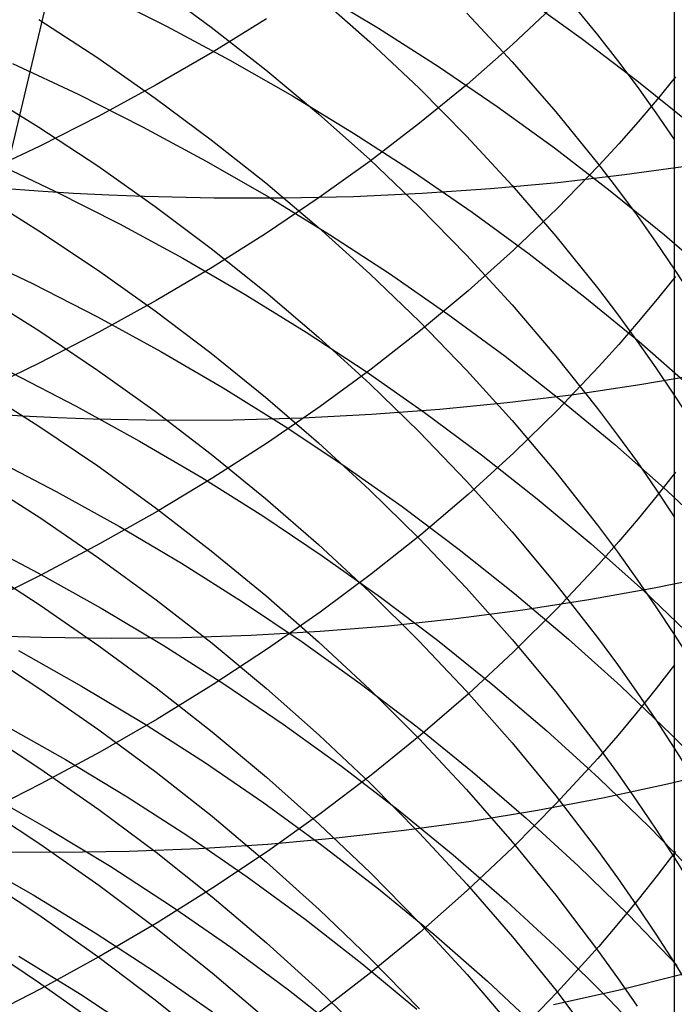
# Model space of a CAD drawing. Extents: x -383 to 1849, y -1185 to -529.
# Tile 263 of 656: x 216.89 to 221.3, y -1088.96 to -1082.33. Entities that reach past the tile are written whole.
import ezdxf

# ---------------------------------------------------------------- set-up
doc = ezdxf.new("R2010")
doc.units = 0
doc.layers.add('PREDEFINITO', color=7, linetype='CONTINUOUS')

msp = doc.modelspace()

# ---------------------------------------------------------------- linework, layer by layer
at = {"layer": 'PREDEFINITO'}
for p, q in [((216.7747, -1083.47, 497.3776), (217.135, -1081.9458, 496.0859)), ((220.502, -1082.0936, 619.7698), (220.7823, -1082.4345, 619.977)), ((217.4432, -1082.1586, 540.4983), (217.8783, -1082.3767, 540.4251)), ((217.8029, -1082.1046, 614.4384), (218.1803, -1082.3823, 614.5855)), ((218.8939, -1082.1413, 538.9773), (219.3066, -1082.3901, 538.8787)), ((218.9034, -1082.1768, 616.2168), (219.2479, -1082.4811, 616.3857)), ((220.5041, -1082.2239, 646.4417), (220.2105, -1082.4999, 646.7165)), ((220.2868, -1082.1803, 537.3875), (220.6725, -1082.4567, 537.2628)), ((219.901, -1082.2896, 618.0629), (220.2083, -1082.6177, 618.2537)), ((221.2996, -1082.2404, 621.7294), (221.2996, -1083.1399, 620.406)), ((217.0191, -1082.3315, 612.8519), (217.4159, -1082.5906, 612.9827)), ((218.5518, -1082.3276, 649.3115), (218.1855, -1082.5538, 649.5459)), ((217.8783, -1082.3767, 540.4251), (218.3063, -1082.6059, 540.3444)), ((218.1803, -1082.3823, 614.5855), (218.5471, -1082.6702, 614.738)), ((219.3066, -1082.3901, 538.8787), (219.7108, -1082.6491, 538.7726)), ((219.2479, -1082.4811, 616.3857), (219.5805, -1082.7948, 616.5599)), ((220.2105, -1082.4999, 646.7165), (219.9036, -1082.7688, 646.9842)), ((220.6725, -1082.4567, 537.2628), (221.0483, -1082.7424, 537.1306)), ((220.7823, -1082.4345, 619.977), (220.9172, -1082.6079, 620.0824)), ((218.1855, -1082.5538, 649.5459), (217.8087, -1082.7721, 649.7719)), ((216.8417, -1082.6271, 541.846), (217.2832, -1082.8351, 541.7825)), ((217.4159, -1082.5906, 612.9827), (217.8032, -1082.8606, 613.119)), ((218.3063, -1082.6059, 540.3444), (218.7267, -1082.8459, 540.2562)), ((220.2083, -1082.6177, 618.2537), (220.5023, -1082.9545, 618.4494)), ((220.9172, -1082.6079, 620.0824), (221.0484, -1082.7834, 620.189)), ((218.5471, -1082.6702, 614.738), (218.9031, -1082.968, 614.8957)), ((219.7108, -1082.6491, 538.7726), (220.106, -1082.9181, 538.659)), ((221.0483, -1082.7424, 537.1306), (221.4137, -1083.0372, 536.9909)), ((221.3071, -1082.7187, 644.2588), (221.1836, -1082.8704, 644.4039)), ((216.6131, -1082.8052, 611.4092), (217.019, -1083.0557, 611.5295)), ((217.8087, -1082.7721, 649.7719), (217.422, -1082.9821, 649.9894)), ((219.5805, -1082.7948, 616.5599), (219.9007, -1083.1177, 616.7391)), ((219.9036, -1082.7688, 646.9842), (219.5838, -1083.0305, 647.2448)), ((221.0484, -1082.7834, 620.189), (221.1759, -1082.9607, 620.2968)), ((217.2832, -1082.8351, 541.7825), (217.7179, -1083.0545, 541.7116)), ((217.8032, -1082.8606, 613.119), (218.1806, -1083.1411, 613.2605)), ((218.7267, -1082.8459, 540.2562), (219.139, -1083.0966, 540.1605)), ((221.1836, -1082.8704, 644.4039), (221.0563, -1083.0205, 644.5475)), ((220.106, -1082.9181, 538.659), (220.4917, -1083.1968, 538.5379)), ((220.5023, -1082.9545, 618.4494), (220.7825, -1083.2995, 618.65)), ((221.1759, -1082.9607, 620.2968), (221.2997, -1083.1399, 620.4058)), ((217.422, -1082.9821, 649.9894), (217.0257, -1083.1837, 650.1982)), ((218.9031, -1082.968, 614.8957), (219.2476, -1083.2756, 615.0587)), ((219.5838, -1083.0305, 647.2448), (219.2517, -1083.2848, 647.4979)), ((221.0563, -1083.0205, 644.5475), (220.9253, -1083.1689, 644.6896)), ((217.019, -1083.0557, 611.5295), (217.4159, -1083.3174, 611.6552)), ((217.7179, -1083.0545, 541.7116), (218.1455, -1083.2852, 541.6333)), ((219.139, -1083.0966, 540.1605), (219.5428, -1083.3577, 540.0575)), ((218.1806, -1083.1411, 613.2605), (218.5474, -1083.4319, 613.4073)), ((219.9007, -1083.1177, 616.7391), (220.208, -1083.4494, 616.9233)), ((221.2996, -1083.1399, 620.406), (221.2994, -1084.0137, 619.0654)), ((217.0257, -1083.1837, 650.1982), (216.6205, -1083.3767, 650.3981)), ((220.4917, -1083.1968, 538.5379), (220.8674, -1083.485, 538.4096)), ((220.9253, -1083.1689, 644.6896), (220.7907, -1083.3156, 644.83)), ((216.6865, -1083.2778, 543.1412), (217.1276, -1083.487, 543.0797)), ((218.1455, -1083.2852, 541.6333), (218.5655, -1083.527, 541.5479)), ((219.2517, -1083.2848, 647.4979), (218.9078, -1083.5315, 647.7435)), ((219.2476, -1083.2756, 615.0587), (219.5802, -1083.5926, 615.2266)), ((217.4159, -1083.3174, 611.6552), (217.8032, -1083.59, 611.7861)), ((219.5428, -1083.3577, 540.0575), (219.9375, -1083.6289, 539.9473)), ((220.7907, -1083.3156, 644.83), (220.5109, -1083.6041, 645.1061)), ((220.7825, -1083.2995, 618.65), (220.9173, -1083.4751, 618.7521)), ((221.4085, -1083.3169, 498.859), (220.9644, -1083.3788, 498.6586)), ((220.9644, -1083.3788, 498.6586), (220.5149, -1083.4308, 498.4691)), ((217.0136, -1083.4879, 497.4222), (216.7747, -1083.47, 497.3776)), ((217.2521, -1083.5029, 497.47), (217.0136, -1083.4879, 497.4222)), ((217.1276, -1083.487, 543.0797), (217.562, -1083.7079, 543.0111)), ((218.5474, -1083.4319, 613.4073), (218.9033, -1083.7328, 613.5592)), ((220.0604, -1083.4726, 498.2907), (219.6012, -1083.5041, 498.1237)), ((220.5149, -1083.4308, 498.4691), (220.0604, -1083.4726, 498.2907)), ((220.208, -1083.4494, 616.9233), (220.5021, -1083.7899, 617.1124)), ((220.8674, -1083.485, 538.4096), (221.2327, -1083.7824, 538.2741)), ((220.9173, -1083.4751, 618.7521), (221.0484, -1083.6527, 618.8553)), ((216.6122, -1083.5017, 610.0784), (217.0181, -1083.7546, 610.1938)), ((217.4901, -1083.5153, 497.5212), (217.2521, -1083.5029, 497.47)), ((217.7275, -1083.5248, 497.5756), (217.4901, -1083.5153, 497.5212)), ((218.2006, -1083.5357, 497.694), (217.7275, -1083.5248, 497.5756)), ((218.6709, -1083.5358, 497.8251), (218.2006, -1083.5357, 497.694)), ((218.9078, -1083.5315, 647.7435), (218.5524, -1083.7703, 647.9814)), ((218.5655, -1083.527, 541.5479), (218.9773, -1083.7795, 541.4552)), ((219.1379, -1083.5252, 497.9684), (218.6709, -1083.5358, 497.8251)), ((219.6012, -1083.5041, 498.1237), (219.1379, -1083.5252, 497.9684)), ((217.8032, -1083.59, 611.7861), (218.1805, -1083.8732, 611.9221)), ((219.5802, -1083.5926, 615.2266), (219.9005, -1083.9189, 615.3994)), ((220.5109, -1083.6041, 645.1061), (220.2172, -1083.8856, 645.3755)), ((219.9375, -1083.6289, 539.9473), (220.3226, -1083.9099, 539.8299)), ((221.0484, -1083.6527, 618.8553), (221.1758, -1083.8322, 618.9597)), ((217.0181, -1083.7546, 610.1938), (217.4149, -1084.0187, 610.3142)), ((217.562, -1083.7079, 543.0111), (217.9892, -1083.9401, 542.9354)), ((218.9033, -1083.7328, 613.5592), (219.2478, -1084.0436, 613.716)), ((218.5524, -1083.7703, 647.9814), (218.186, -1084.0012, 648.2112)), ((218.9773, -1083.7795, 541.4552), (219.3806, -1084.0425, 541.3554)), ((220.5021, -1083.7899, 617.1124), (220.7823, -1084.1387, 617.3061)), ((221.2327, -1083.7824, 538.2741), (221.5871, -1084.0888, 538.1315)), ((218.1805, -1083.8732, 611.9221), (218.5474, -1084.1669, 612.0631)), ((220.2172, -1083.8856, 645.3755), (219.9102, -1084.1599, 645.638)), ((221.1758, -1083.8322, 618.9597), (221.2995, -1084.0137, 619.0652)), ((216.5392, -1083.901, 544.4498), (216.9801, -1084.1114, 544.3904)), ((217.9892, -1083.9401, 542.9354), (218.4088, -1084.1835, 542.8526)), ((219.9005, -1083.9189, 615.3994), (220.2079, -1084.2541, 615.577)), ((220.3226, -1083.9099, 539.8299), (220.6978, -1084.2006, 539.7055)), ((217.4149, -1084.0187, 610.3142), (217.8023, -1084.2938, 610.4397)), ((218.186, -1084.0012, 648.2112), (217.8093, -1084.2239, 648.4329)), ((221.2994, -1084.0137, 619.0654), (221.2993, -1084.8608, 617.7072)), ((221.2995, -1084.0137, 619.0652), (221.4194, -1084.1971, 619.1718)), ((219.2478, -1084.0436, 613.716), (219.5804, -1084.3639, 613.8777)), ((219.3806, -1084.0425, 541.3554), (219.7748, -1084.3158, 541.2487)), ((221.308, -1084.0614, 642.9213), (221.1844, -1084.2159, 643.0634)), ((216.9801, -1084.1114, 544.3904), (217.4141, -1084.3336, 544.324)), ((220.7823, -1084.1387, 617.3061), (220.9171, -1084.3162, 617.4046)), ((216.612, -1084.171, 608.7329), (217.0179, -1084.4261, 608.8432)), ((217.8093, -1084.2239, 648.4329), (217.4225, -1084.4382, 648.6463)), ((218.4088, -1084.1835, 542.8526), (218.8202, -1084.4378, 542.763)), ((218.5474, -1084.1669, 612.0631), (218.9033, -1084.4707, 612.209)), ((219.9102, -1084.1599, 645.638), (219.5904, -1084.4269, 645.8936)), ((220.6978, -1084.2006, 539.7055), (221.0624, -1084.5007, 539.574)), ((221.1844, -1084.2159, 643.0634), (221.0571, -1084.3688, 643.2041)), ((220.2079, -1084.2541, 615.577), (220.502, -1084.5981, 615.7592)), ((217.4141, -1084.3336, 544.324), (217.841, -1084.5673, 544.2508)), ((217.8023, -1084.2938, 610.4397), (218.1797, -1084.5796, 610.57)), ((219.7748, -1084.3158, 541.2487), (220.1594, -1084.5991, 541.135)), ((220.9171, -1084.3162, 617.4046), (221.0483, -1084.4958, 617.5043)), ((219.5804, -1084.3639, 613.8777), (219.9007, -1084.6936, 614.0441)), ((221.0571, -1084.3688, 643.2041), (220.9262, -1084.52, 643.3432)), ((217.0179, -1084.4261, 608.8432), (217.4148, -1084.6926, 608.9583)), ((217.4225, -1084.4382, 648.6463), (217.0262, -1084.644, 648.8511)), ((218.8202, -1084.4378, 542.763), (219.2231, -1084.7028, 542.6665)), ((218.9033, -1084.4707, 612.209), (219.2478, -1084.7845, 612.3597)), ((219.5904, -1084.4269, 645.8936), (219.2582, -1084.6864, 646.1419)), ((220.9262, -1084.52, 643.3432), (220.7916, -1084.6695, 643.4807)), ((221.0483, -1084.4958, 617.5043), (221.1757, -1084.6773, 617.6051)), ((221.0624, -1084.5007, 539.574), (221.4161, -1084.81, 539.4357)), ((217.841, -1084.5673, 544.2508), (218.2602, -1084.8123, 544.1708)), ((218.1797, -1084.5796, 610.57), (218.5466, -1084.876, 610.7052)), ((220.1594, -1084.5991, 541.135), (220.5339, -1084.8922, 541.0145)), ((220.502, -1084.5981, 615.7592), (220.7823, -1084.9506, 615.946)), ((217.0262, -1084.644, 648.8511), (216.6209, -1084.841, 649.0472)), ((219.2582, -1084.6864, 646.1419), (218.9141, -1084.9382, 646.3828)), ((220.7916, -1084.6695, 643.4807), (220.5117, -1084.9633, 643.751)), ((221.1757, -1084.6773, 617.6051), (221.2994, -1084.8608, 617.707)), ((216.8368, -1084.7122, 545.7121), (217.2706, -1084.9357, 545.648)), ((217.4148, -1084.6926, 608.9583), (217.8021, -1084.9701, 609.0783)), ((219.2231, -1084.7028, 542.6665), (219.6168, -1084.9781, 542.5633)), ((219.9007, -1084.6936, 614.0441), (220.208, -1085.0323, 614.215)), ((221.5062, -1084.7177, 500.3622), (221.0679, -1084.7931, 500.1552)), ((216.6133, -1084.8121, 607.3743), (217.0191, -1085.0694, 607.4796)), ((218.2602, -1084.8123, 544.1708), (218.6712, -1085.0683, 544.0842)), ((219.2478, -1084.7845, 612.3597), (219.5804, -1085.1079, 612.515)), ((221.0679, -1084.7931, 500.1552), (220.6236, -1084.8585, 499.9585)), ((218.5466, -1084.876, 610.7052), (218.9025, -1085.1826, 610.845)), ((220.6236, -1084.8585, 499.9585), (220.1739, -1084.9137, 499.7725)), ((221.2993, -1084.8608, 617.7072), (221.2995, -1085.6801, 616.3326)), ((221.2994, -1084.8608, 617.707), (221.4193, -1085.0462, 617.81)), ((217.2706, -1084.9357, 545.648), (217.6971, -1085.1708, 545.5774)), ((218.9141, -1084.9382, 646.3828), (218.5586, -1085.182, 646.6162)), ((220.1739, -1084.9137, 499.7725), (219.7191, -1084.9585, 499.5974)), ((220.5339, -1084.8922, 541.0145), (220.898, -1085.1948, 540.8872)), ((220.7823, -1084.9506, 615.946), (220.9172, -1085.13, 616.041)), ((216.9097, -1085.0025, 498.7924), (216.6711, -1084.9882, 498.7455)), ((217.1478, -1085.014, 498.8425), (216.9097, -1085.0025, 498.7924)), ((217.3853, -1085.0227, 498.8959), (217.1478, -1085.014, 498.8425)), ((217.8021, -1084.9701, 609.0783), (218.1795, -1085.2585, 609.203)), ((218.7963, -1085.0166, 499.2811), (218.3291, -1085.0296, 499.1405)), ((219.2598, -1084.9929, 499.4335), (218.7963, -1085.0166, 499.2811)), ((219.7191, -1084.9585, 499.5974), (219.2598, -1084.9929, 499.4335)), ((219.6168, -1084.9781, 542.5633), (220.0009, -1085.2635, 542.4534)), ((220.5117, -1084.9633, 643.751), (220.218, -1085.2501, 644.0148)), ((217.0191, -1085.0694, 607.4796), (217.4159, -1085.3381, 607.5895)), ((217.8586, -1085.0316, 499.012), (217.3853, -1085.0227, 498.8959)), ((218.3291, -1085.0296, 499.1405), (217.8586, -1085.0316, 499.012)), ((218.6712, -1085.0683, 544.0842), (219.0736, -1085.3351, 543.991)), ((220.208, -1085.0323, 614.215), (220.5021, -1085.3799, 614.3905)), ((219.5804, -1085.1079, 612.515), (219.9006, -1085.4408, 612.6749)), ((220.9172, -1085.13, 616.041), (221.0484, -1085.3114, 616.1371)), ((217.6971, -1085.1708, 545.5774), (218.116, -1085.4172, 545.5004)), ((218.5586, -1085.182, 646.6162), (218.1921, -1085.4177, 646.8417)), ((218.9025, -1085.1826, 610.845), (219.2471, -1085.4992, 610.9894)), ((220.898, -1085.1948, 540.8872), (221.251, -1085.5066, 540.7533)), ((216.7024, -1085.2847, 547.0472), (217.1359, -1085.5093, 546.9855)), ((218.1795, -1085.2585, 609.203), (218.5464, -1085.5574, 609.3323)), ((220.218, -1085.2501, 644.0148), (219.911, -1085.5296, 644.2719)), ((220.0009, -1085.2635, 542.4534), (220.375, -1085.5588, 542.3369)), ((217.4159, -1085.3381, 607.5895), (217.8032, -1085.618, 607.704)), ((219.0736, -1085.3351, 543.991), (219.4668, -1085.6125, 543.8913)), ((221.0484, -1085.3114, 616.1371), (221.1759, -1085.4948, 616.2342)), ((218.1921, -1085.4177, 646.8417), (217.8152, -1085.645, 647.0593)), ((218.116, -1085.4172, 545.5004), (218.5267, -1085.6749, 545.4169)), ((220.5021, -1085.3799, 614.3905), (220.7823, -1085.7362, 614.5703)), ((221.3069, -1085.3807, 641.5587), (221.1834, -1085.5379, 641.6978)), ((216.6203, -1085.4272, 606.0035), (217.0256, -1085.6866, 606.1036)), ((219.9006, -1085.4408, 612.6749), (220.208, -1085.7829, 612.8391)), ((217.1359, -1085.5093, 546.9855), (217.5621, -1085.7457, 546.9175)), ((219.2471, -1085.4992, 610.9894), (219.5798, -1085.8255, 611.1382)), ((219.911, -1085.5296, 644.2719), (219.5912, -1085.8016, 644.5222)), ((221.1834, -1085.5379, 641.6978), (221.0561, -1085.6935, 641.8353)), ((221.1759, -1085.4948, 616.2342), (221.2997, -1085.6801, 616.3324)), ((221.251, -1085.5066, 540.7533), (221.5926, -1085.8275, 540.6128)), ((218.5464, -1085.5574, 609.3323), (218.9024, -1085.8667, 609.466)), ((219.4668, -1085.6125, 543.8913), (219.8504, -1085.9001, 543.7852)), ((220.375, -1085.5588, 542.3369), (220.7385, -1085.8638, 542.2139)), ((217.8152, -1085.645, 647.0593), (217.4282, -1085.8638, 647.2687)), ((217.8032, -1085.618, 607.704), (218.1805, -1085.9089, 607.823)), ((218.5267, -1085.6749, 545.4169), (218.9286, -1085.9434, 545.327)), ((221.2995, -1085.6801, 616.3326), (221.2993, -1086.4735, 614.9427)), ((217.0256, -1085.6866, 606.1036), (217.4218, -1085.9574, 606.2082)), ((217.5621, -1085.7457, 546.9175), (217.9805, -1085.9937, 546.8433)), ((220.7823, -1085.7362, 614.5703), (220.9171, -1085.9174, 614.6618)), ((221.0561, -1085.6935, 641.8353), (220.9251, -1085.8474, 641.9714)), ((219.5912, -1085.8016, 644.5222), (219.259, -1086.066, 644.7654)), ((220.208, -1085.7829, 612.8391), (220.5021, -1086.1339, 613.0077)), ((216.5801, -1085.8325, 548.3933), (217.0128, -1086.0583, 548.334)), ((217.4282, -1085.8638, 647.2687), (217.0317, -1086.0739, 647.4698)), ((218.9024, -1085.8667, 609.466), (219.247, -1086.1861, 609.6041)), ((219.5798, -1085.8255, 611.1382), (219.9001, -1086.1613, 611.2914)), ((220.7385, -1085.8638, 542.2139), (221.0911, -1086.1781, 542.0845)), ((220.9251, -1085.8474, 641.9714), (220.7905, -1085.9996, 642.106)), ((218.1805, -1085.9089, 607.823), (218.5473, -1086.2104, 607.9463)), ((218.9286, -1085.9434, 545.327), (219.3215, -1086.2226, 545.231)), ((219.8504, -1085.9001, 543.7852), (220.2239, -1086.1977, 543.6727)), ((220.9171, -1085.9174, 614.6618), (221.0482, -1086.1008, 614.7543)), ((216.6217, -1086.0146, 604.62), (217.0269, -1086.2759, 604.715)), ((217.4218, -1085.9574, 606.2082), (217.8086, -1086.2395, 606.3172)), ((217.9805, -1085.9937, 546.8433), (218.3908, -1086.2529, 546.763)), ((220.7905, -1085.9996, 642.106), (220.5107, -1086.2987, 642.3704)), ((217.0317, -1086.0739, 647.4698), (216.6262, -1086.2751, 647.6623)), ((217.0128, -1086.0583, 548.334), (217.4383, -1086.296, 548.2686)), ((219.259, -1086.066, 644.7654), (218.9149, -1086.3224, 645.0013)), ((221.5969, -1086.0719, 501.8995), (221.164, -1086.1613, 501.686)), ((220.5021, -1086.1339, 613.0077), (220.7823, -1086.4936, 613.1804)), ((221.0482, -1086.1008, 614.7543), (221.1757, -1086.2861, 614.8479)), ((218.5473, -1086.2104, 607.9463), (218.9032, -1086.5223, 608.074)), ((219.247, -1086.1861, 609.6041), (219.5797, -1086.5153, 609.7464)), ((219.9001, -1086.1613, 611.2914), (220.2076, -1086.5064, 611.4488)), ((220.2239, -1086.1977, 543.6727), (220.5868, -1086.505, 543.5539)), ((221.164, -1086.1613, 501.686), (220.7247, -1086.2406, 501.4824)), ((221.0911, -1086.1781, 542.0845), (221.4321, -1086.5016, 541.9487)), ((217.0269, -1086.2759, 604.715), (217.4231, -1086.5487, 604.8143)), ((217.8086, -1086.2395, 606.3172), (218.1854, -1086.5327, 606.4304)), ((218.3908, -1086.2529, 546.763), (218.7923, -1086.5232, 546.6765)), ((219.3215, -1086.2226, 545.231), (219.7046, -1086.5122, 545.1287)), ((220.7247, -1086.2406, 501.4824), (220.2795, -1086.3097, 501.289)), ((217.4383, -1086.296, 548.2686), (217.8559, -1086.5453, 548.1973)), ((218.9149, -1086.3224, 645.0013), (218.5594, -1086.5708, 645.2298)), ((220.2795, -1086.3097, 501.289), (219.8289, -1086.3683, 501.1061)), ((220.5107, -1086.2987, 642.3704), (220.217, -1086.5906, 642.6285)), ((221.1757, -1086.2861, 614.8479), (221.2994, -1086.4735, 614.9425)), ((219.8289, -1086.3683, 501.1061), (219.3734, -1086.4164, 500.9339)), ((218.9133, -1086.4539, 500.7727), (218.4491, -1086.4804, 500.6229)), ((219.3734, -1086.4164, 500.9339), (218.9133, -1086.4539, 500.7727)), ((221.2993, -1086.4735, 614.9427), (221.2993, -1087.2381, 613.5382)), ((221.2994, -1086.4735, 614.9425), (221.4193, -1086.6628, 615.038)), ((217.0364, -1086.4937, 500.2442), (216.7986, -1086.486, 500.1918)), ((217.5102, -1086.5005, 500.3584), (217.0364, -1086.4937, 500.2442)), ((217.9813, -1086.496, 500.4847), (217.5102, -1086.5005, 500.3584)), ((217.8559, -1086.5453, 548.1973), (218.2653, -1086.8061, 548.1201)), ((218.4491, -1086.4804, 500.6229), (217.9813, -1086.496, 500.4847)), ((218.1854, -1086.5327, 606.4304), (218.5517, -1086.8366, 606.5478)), ((218.7923, -1086.5232, 546.6765), (219.1846, -1086.8042, 546.5841)), ((218.9032, -1086.5223, 608.074), (219.2477, -1086.8445, 608.2057)), ((219.5797, -1086.5153, 609.7464), (219.9, -1086.8541, 609.8929)), ((219.7046, -1086.5122, 545.1287), (220.0777, -1086.8118, 545.0203)), ((220.2076, -1086.5064, 611.4488), (220.5017, -1086.8605, 611.6102)), ((220.5868, -1086.505, 543.5539), (220.9386, -1086.8219, 543.4289)), ((220.7823, -1086.4936, 613.1804), (220.9171, -1086.6766, 613.2683)), ((216.6208, -1086.5767, 603.226), (217.0261, -1086.8397, 603.3159)), ((216.8813, -1086.5814, 549.6919), (217.3069, -1086.8204, 549.6292)), ((217.4231, -1086.5487, 604.8143), (217.8098, -1086.833, 604.9177)), ((218.5594, -1086.5708, 645.2298), (218.1929, -1086.8109, 645.4507)), ((220.217, -1086.5906, 642.6285), (219.91, -1086.8751, 642.88)), ((220.9171, -1086.6766, 613.2683), (221.0482, -1086.8617, 613.3572)), ((221.301, -1086.6782, 640.1766), (221.1774, -1086.8382, 640.3125)), ((218.2653, -1086.8061, 548.1201), (218.6659, -1087.078, 548.0371)), ((219.1846, -1086.8042, 546.5841), (219.5672, -1087.0958, 546.4857)), ((217.0261, -1086.8397, 603.3159), (217.4223, -1087.1144, 603.4097)), ((217.3069, -1086.8204, 549.6292), (217.7247, -1087.0712, 549.5609)), ((217.8098, -1086.833, 604.9177), (218.1865, -1087.1283, 605.0251)), ((218.1929, -1086.8109, 645.4507), (217.8159, -1087.0426, 645.6638)), ((218.5517, -1086.8366, 606.5478), (218.9071, -1087.1511, 606.6692)), ((219.2477, -1086.8445, 608.2057), (219.5803, -1087.1765, 608.3416)), ((219.91, -1086.8751, 642.88), (219.5902, -1087.152, 643.1248)), ((219.9, -1086.8541, 609.8929), (220.2075, -1087.2023, 610.0434)), ((220.0777, -1086.8118, 545.0203), (220.4402, -1087.1214, 544.9059)), ((220.5017, -1086.8605, 611.6102), (220.7821, -1087.2234, 611.7757)), ((220.9386, -1086.8219, 543.4289), (221.279, -1087.148, 543.2978)), ((221.0482, -1086.8617, 613.3572), (221.1757, -1087.0489, 613.4471)), ((221.1774, -1086.8382, 640.3125), (221.0501, -1086.9964, 640.4469)), ((221.0501, -1086.9964, 640.4469), (220.9191, -1087.1529, 640.5799)), ((216.7728, -1087.074, 551.0621), (217.1976, -1087.3142, 551.0021)), ((217.8159, -1087.0426, 645.6638), (217.429, -1087.2655, 645.8689)), ((217.7247, -1087.0712, 549.5609), (218.1341, -1087.3334, 549.487)), ((221.1757, -1087.0489, 613.4471), (221.2994, -1087.2381, 613.538)), ((216.6209, -1087.1106, 601.8201), (217.0262, -1087.3753, 601.9048)), ((217.4223, -1087.1144, 603.4097), (217.8091, -1087.4006, 603.5075)), ((218.1865, -1087.1283, 605.0251), (218.5528, -1087.4345, 605.1365)), ((218.6659, -1087.078, 548.0371), (219.0574, -1087.3608, 547.9483)), ((219.5672, -1087.0958, 546.4857), (219.9396, -1087.3976, 546.3814)), ((220.4402, -1087.1214, 544.9059), (220.7915, -1087.4406, 544.7855)), ((218.9071, -1087.1511, 606.6692), (219.2511, -1087.4757, 606.7946)), ((219.5902, -1087.152, 643.1248), (219.258, -1087.4211, 643.3627)), ((219.5803, -1087.1765, 608.3416), (219.9006, -1087.5182, 608.4814)), ((220.2075, -1087.2023, 610.0434), (220.5017, -1087.5595, 610.1979)), ((220.9191, -1087.1529, 640.5799), (220.7845, -1087.3077, 640.7114)), ((221.279, -1087.148, 543.2978), (221.6073, -1087.4831, 543.1607)), ((217.429, -1087.2655, 645.8689), (217.0325, -1087.4795, 646.0658)), ((220.7821, -1087.2234, 611.7757), (220.917, -1087.408, 611.8599)), ((221.2993, -1087.2381, 613.5382), (221.2994, -1087.9744, 612.1184)), ((221.2994, -1087.2381, 613.538), (221.4193, -1087.4293, 613.6298)), ((217.1976, -1087.3142, 551.0021), (217.6146, -1087.5662, 550.9367)), ((218.1341, -1087.3334, 549.487), (218.5349, -1087.6069, 549.4074)), ((220.7845, -1087.3077, 640.7114), (220.5047, -1087.6118, 640.9698)), ((217.0262, -1087.3753, 601.9048), (217.4224, -1087.6518, 601.9932)), ((217.8091, -1087.4006, 603.5075), (218.1858, -1087.6979, 603.609)), ((219.0574, -1087.3608, 547.9483), (219.4391, -1087.6542, 547.8538)), ((219.9396, -1087.3976, 546.3814), (220.3014, -1087.7094, 546.2713)), ((221.6814, -1087.378, 503.4709), (221.2535, -1087.4818, 503.2511)), ((218.5528, -1087.4345, 605.1365), (218.9081, -1087.7514, 605.2517)), ((219.258, -1087.4211, 643.3627), (218.9139, -1087.6821, 643.5935)), ((220.7915, -1087.4406, 544.7855), (221.1313, -1087.7691, 544.6593)), ((220.917, -1087.408, 611.8599), (221.0482, -1087.5948, 611.9451)), ((217.0325, -1087.4795, 646.0658), (216.6269, -1087.6844, 646.2543)), ((219.2511, -1087.4757, 606.7946), (219.5832, -1087.8104, 606.9238)), ((219.9006, -1087.5182, 608.4814), (220.208, -1087.8694, 608.625)), ((221.2535, -1087.4818, 503.2511), (220.8189, -1087.5755, 503.0408)), ((216.6626, -1087.5422, 552.4408), (217.0871, -1087.7835, 552.3836)), ((217.6146, -1087.5662, 550.9367), (218.0232, -1087.83, 550.8659)), ((220.8189, -1087.5755, 503.0408), (220.3781, -1087.6589, 502.8403)), ((220.5017, -1087.5595, 610.1979), (220.7821, -1087.9255, 610.3562)), ((221.0482, -1087.5948, 611.9451), (221.1757, -1087.7836, 612.0312)), ((216.6204, -1087.6164, 600.4041), (217.0258, -1087.8828, 600.4835)), ((217.4224, -1087.6518, 601.9932), (217.8092, -1087.9398, 602.0853)), ((218.5349, -1087.6069, 549.4074), (218.9263, -1087.8914, 549.3224)), ((219.4391, -1087.6542, 547.8538), (219.8106, -1087.9581, 547.7537)), ((220.3781, -1087.6589, 502.8403), (219.9314, -1087.7319, 502.6498)), ((220.5047, -1087.6118, 640.9698), (220.2111, -1087.9086, 641.2219)), ((218.1858, -1087.6979, 603.609), (218.5521, -1088.0062, 603.7143)), ((218.9139, -1087.6821, 643.5935), (218.5584, -1087.9349, 643.8171)), ((219.9314, -1087.7319, 502.6498), (219.4794, -1087.7943, 502.4695)), ((220.3014, -1087.7094, 546.2713), (220.6521, -1088.031, 546.1556)), ((217.0871, -1087.7835, 552.3836), (217.5037, -1088.0369, 552.3212)), ((218.9081, -1087.7514, 605.2517), (219.252, -1088.0786, 605.3707)), ((219.4794, -1087.7943, 502.4695), (219.0226, -1087.8459, 502.2999)), ((221.1313, -1087.7691, 544.6593), (221.4591, -1088.1068, 544.5272)), ((221.1757, -1087.7836, 612.0312), (221.2995, -1087.9744, 612.1182)), ((218.0232, -1087.83, 550.8659), (218.423, -1088.105, 550.7898)), ((219.0226, -1087.8459, 502.2999), (218.5612, -1087.8867, 502.1411)), ((219.5832, -1087.8104, 606.9238), (219.903, -1088.1549, 607.0568)), ((220.208, -1087.8694, 608.625), (220.5021, -1088.2296, 608.7724)), ((217.155, -1087.942, 501.7328), (216.6804, -1087.9377, 501.6203)), ((217.0258, -1087.8828, 600.4835), (217.422, -1088.161, 600.5664)), ((217.627, -1087.9349, 501.8573), (217.155, -1087.942, 501.7328)), ((218.0959, -1087.9164, 501.9935), (217.627, -1087.9349, 501.8573)), ((218.5612, -1087.8867, 502.1411), (218.0959, -1087.9164, 501.9935)), ((218.5584, -1087.9349, 643.8171), (218.1919, -1088.1793, 644.0331)), ((218.9263, -1087.8914, 549.3224), (219.3081, -1088.1866, 549.232)), ((220.2111, -1087.9086, 641.2219), (219.9042, -1088.1978, 641.4676)), ((220.7821, -1087.9255, 610.3562), (220.9169, -1088.1118, 610.4367)), ((221.3067, -1087.9338, 638.7563), (221.1831, -1088.0965, 638.889)), ((216.5568, -1087.9847, 553.8286), (216.981, -1088.2272, 553.7741)), ((217.8092, -1087.9398, 602.0853), (218.1859, -1088.2391, 602.181)), ((219.8106, -1087.9581, 547.7537), (220.1715, -1088.272, 547.648)), ((221.2994, -1087.9744, 612.1184), (221.2994, -1088.6831, 610.6839)), ((221.2995, -1087.9744, 612.1182), (221.4196, -1088.1672, 612.2061)), ((217.5037, -1088.0369, 552.3212), (217.9119, -1088.3019, 552.2536)), ((218.5521, -1088.0062, 603.7143), (218.9075, -1088.3252, 603.8233)), ((220.6521, -1088.031, 546.1556), (220.9912, -1088.3621, 546.0341)), ((216.6133, -1088.0938, 598.9795), (217.0192, -1088.3616, 599.0536)), ((218.423, -1088.105, 550.7898), (218.8136, -1088.3912, 550.7084)), ((219.252, -1088.0786, 605.3707), (219.584, -1088.4158, 605.4934)), ((220.9169, -1088.1118, 610.4367), (221.0482, -1088.3002, 610.5181)), ((221.1831, -1088.0965, 638.889), (221.0558, -1088.2574, 639.0204)), ((217.422, -1088.161, 600.5664), (217.8088, -1088.4507, 600.6528)), ((218.1919, -1088.1793, 644.0331), (217.815, -1088.4151, 644.2416)), ((219.3081, -1088.1866, 549.232), (219.6797, -1088.4923, 549.1362)), ((219.9042, -1088.1978, 641.4676), (219.5844, -1088.4793, 641.7067)), ((219.903, -1088.1549, 607.0568), (220.21, -1088.5088, 607.1935)), ((216.981, -1088.2272, 553.7741), (217.3974, -1088.4817, 553.7148)), ((218.1859, -1088.2391, 602.181), (218.5522, -1088.5494, 602.2802)), ((220.5021, -1088.2296, 608.7724), (220.7824, -1088.5988, 608.9235)), ((221.0558, -1088.2574, 639.0204), (220.9248, -1088.4165, 639.1503)), ((217.9119, -1088.3019, 552.2536), (218.3113, -1088.5785, 552.1811)), ((218.9075, -1088.3252, 603.8233), (219.2515, -1088.6546, 603.9358)), ((220.1715, -1088.272, 547.648), (220.5212, -1088.5958, 547.5368)), ((221.0482, -1088.3002, 610.5181), (221.1757, -1088.4906, 610.6005)), ((217.0192, -1088.3616, 599.0536), (217.416, -1088.6414, 599.131)), ((218.8136, -1088.3912, 550.7084), (219.1944, -1088.6883, 550.6219)), ((220.9912, -1088.3621, 546.0341), (221.3182, -1088.7024, 545.907)), ((217.815, -1088.4151, 644.2416), (217.428, -1088.6419, 644.4422)), ((217.8088, -1088.4507, 600.6528), (218.1856, -1088.7519, 600.7425)), ((219.584, -1088.4158, 605.4934), (219.9037, -1088.7629, 605.6196)), ((220.9248, -1088.4165, 639.1503), (220.7902, -1088.5739, 639.2787)), ((217.3974, -1088.4817, 553.7148), (217.8053, -1088.7481, 553.6506)), ((219.5844, -1088.4793, 641.7067), (219.2523, -1088.7528, 641.939)), ((219.6797, -1088.4923, 549.1362), (220.0405, -1088.8082, 549.035)), ((220.21, -1088.5088, 607.1935), (220.5037, -1088.8719, 607.3337)), ((221.1757, -1088.4906, 610.6005), (221.2995, -1088.6831, 610.6837)), ((216.6118, -1088.5447, 597.545), (217.0177, -1088.8139, 597.6138)), ((218.3113, -1088.5785, 552.1811), (218.7015, -1088.8662, 552.1035)), ((218.5522, -1088.5494, 602.2802), (218.9076, -1088.8705, 602.3828)), ((220.7902, -1088.5739, 639.2787), (220.5104, -1088.8831, 639.5312)), ((220.5212, -1088.5958, 547.5368), (220.8593, -1088.9291, 547.4203)), ((220.7824, -1088.5988, 608.9235), (220.9172, -1088.7867, 609.0003)), ((216.8831, -1088.6405, 555.1727), (217.2992, -1088.8962, 555.1164)), ((217.428, -1088.6419, 644.4422), (217.0316, -1088.8598, 644.6348)), ((217.416, -1088.6414, 599.131), (217.8033, -1088.9329, 599.2117)), ((219.2515, -1088.6546, 603.9358), (219.5836, -1088.9941, 604.0518)), ((219.1944, -1088.6883, 550.6219), (219.5649, -1088.9959, 550.5303)), ((221.2994, -1088.6831, 610.6839), (221.2996, -1089.3628, 609.2362)), ((221.2995, -1088.6831, 610.6837), (221.4196, -1088.8776, 610.7678)), ((217.8053, -1088.7481, 553.6506), (218.2044, -1089.026, 553.5816)), ((218.1856, -1088.7519, 600.7425), (218.5519, -1089.0641, 600.8356)), ((219.2523, -1088.7528, 641.939), (218.9083, -1089.0181, 642.1644)), ((219.9037, -1088.7629, 605.6196), (220.2106, -1089.1196, 605.7494)), ((220.9172, -1088.7867, 609.0003), (221.0484, -1088.9766, 609.078)), ((221.3514, -1088.7622, 504.8456), (220.9224, -1088.8701, 504.6297)), ((217.0316, -1088.8598, 644.6348), (216.6261, -1089.0683, 644.8192)), ((217.0177, -1088.8139, 597.6138), (217.4146, -1089.0951, 597.6857)), ((218.7015, -1088.8662, 552.1035), (219.0818, -1089.1649, 552.021)), ((220.0405, -1088.8082, 549.035), (220.3902, -1089.134, 548.9287)), ((217.2992, -1088.8962, 555.1164), (217.7069, -1089.1638, 555.0556)), ((218.9076, -1088.8705, 602.3828), (219.2516, -1089.202, 602.4888)), ((220.5104, -1088.8831, 639.5312), (220.2167, -1089.185, 639.7775)), ((220.9224, -1088.8701, 504.6297), (220.4868, -1088.9678, 504.4231)), ((220.5037, -1088.8719, 607.3337), (220.7837, -1089.244, 607.4774)), ((220.8593, -1088.9291, 547.4203), (221.1854, -1089.2719, 547.2983)), ((217.8033, -1088.9329, 599.2117), (218.1806, -1089.2357, 599.2955))]:
    msp.add_line(p, q, dxfattribs=at)

doc.saveas('drawing.dxf')
